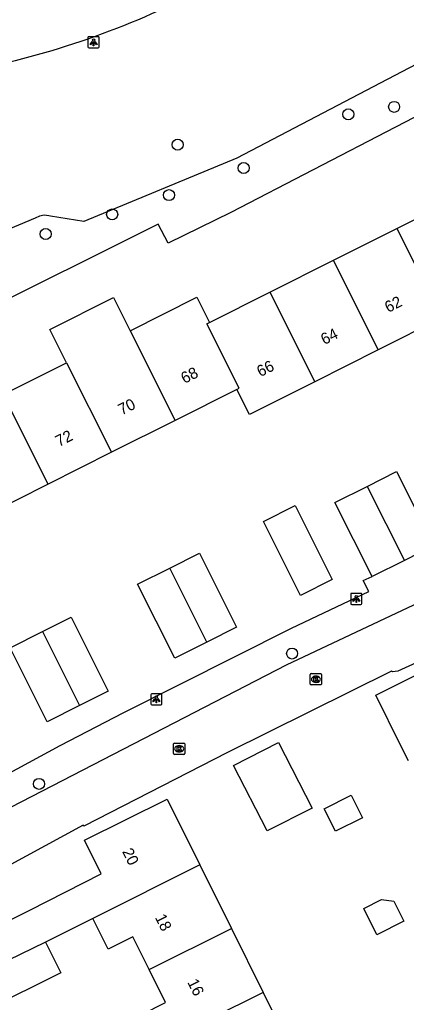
# Model space of a CAD drawing. Extents: x 157793 to 159380, y 380882 to 382313.
# Drawn here: x 158756.6 to 158790.9, y 381800.5 to 381887.7 of the extents above; entities that cross this region are included whole.
import ezdxf

# ---------------------------------------------------------------- set-up
doc = ezdxf.new("R2010")
doc.units = 0
for name, color, linetype in [('IMGEO_Boom', 7, 'Continuous'), ('IMGEO_Fietspad_gesloten', 7, 'Continuous'), ('IMGEO_Groenvoorziening', 7, 'Continuous'), ('IMGEO_Kolk', 7, 'Continuous'), ('IMGEO_Lichtpunt', 7, 'Continuous'), ('IMGEO_Pand', 7, 'Continuous'), ('IMGEO_Pand_nummerreeks', 7, 'Continuous'), ('IMGEO_Rijbaan_lokaal_open', 7, 'Continuous'), ('IMGEO_Voetpad_open', 7, 'Continuous')]:
    doc.layers.add(name, color=color, linetype=linetype)

msp = doc.modelspace()

# ---------------------------------------------------------------- linework, layer by layer
at = {"layer": 'IMGEO_Boom'}
for centre in [(158789.821, 381879.948), (158785.756, 381879.286), (158770.602, 381876.587), (158776.453, 381874.517), (158769.834, 381872.114), (158764.783, 381870.4), (158758.879, 381868.656), (158780.76, 381831.425), (158758.29, 381819.855)]:
    msp.add_circle(centre, 0.489, dxfattribs=at)
at = {"layer": 'IMGEO_Fietspad_gesloten'}
msp.add_arc((158738.742, 381954.774), 72.822, 283.32765, 300.32559, dxfattribs=at)
at = {"layer": 'IMGEO_Groenvoorziening'}
for points in [[(158821.021, 381881.899), (158820.877, 381882.189), (158815.423, 381893.026), (158802.463, 381886.428), (158803.167, 381884.991), (158797.25, 381881.926), (158775.323, 381870.568), (158769.77, 381867.86), (158768.868, 381869.526), (158752.303, 381861.293), (158747.737, 381859.287)], [(158799.036, 381888.569), (158798.138, 381887.638), (158797.158, 381886.794), (158796.104, 381886.045), (158794.985, 381885.397), (158775.851, 381875.381), (158762.281, 381869.764), (158759.297, 381870.238), (158759.173, 381870.277), (158758.751, 381870.327), (158758.331, 381870.259), (158757.947, 381870.076), (158754.04, 381868.433)]]:
    msp.add_lwpolyline(points, dxfattribs=at)
at = {"layer": 'IMGEO_Kolk'}
for p, q in [((158782.376, 381828.713), (158782.376, 381829.565)), ((158782.451, 381829.639), (158783.303, 381829.639)), ((158782.864, 381829.419), (158782.889, 381829.419)), ((158783.377, 381829.565), (158783.377, 381828.713)), ((158783.303, 381828.639), (158782.451, 381828.639)), ((158782.887, 381828.859), (158782.862, 381828.859)), ((158770.23, 381822.545), (158770.23, 381823.397)), ((158770.305, 381823.471), (158771.157, 381823.471)), ((158770.718, 381823.251), (158770.743, 381823.251)), ((158771.231, 381823.397), (158771.231, 381822.545)), ((158771.157, 381822.471), (158770.305, 381822.471)), ((158770.741, 381822.691), (158770.716, 381822.691))]:
    msp.add_line(p, q, dxfattribs=at)
for points in [[(158782.376, 381828.713), (158782.376, 381829.565)], [(158782.451, 381829.639), (158783.303, 381829.639)], [(158782.697, 381829.339), (158782.82, 381829.339), (158782.82, 381829.188), (158782.95, 381829.339), (158783.114, 381829.339), (158782.968, 381829.188), (158783.121, 381828.939), (158782.969, 381828.939), (158782.884, 381829.103), (158782.82, 381829.036), (158782.82, 381828.939), (158782.697, 381828.939), (158782.697, 381829.339)], [(158783.377, 381829.565), (158783.377, 381828.713)], [(158783.303, 381828.639), (158782.451, 381828.639)], [(158770.23, 381822.545), (158770.23, 381823.397)], [(158770.305, 381823.471), (158771.157, 381823.471)], [(158770.551, 381823.171), (158770.674, 381823.171), (158770.674, 381823.02), (158770.804, 381823.171), (158770.968, 381823.171), (158770.822, 381823.02), (158770.975, 381822.771), (158770.823, 381822.771), (158770.738, 381822.935), (158770.674, 381822.868), (158770.674, 381822.771), (158770.551, 381822.771), (158770.551, 381823.171)], [(158771.231, 381823.397), (158771.231, 381822.545)], [(158771.157, 381822.471), (158770.305, 381822.471)]]:
    msp.add_lwpolyline(points, dxfattribs=at)
for centre, start, end in [((158782.453, 381829.563), 91.55205, 178.44795), ((158782.453, 381829.563), 91.55205, 178.44795), ((158783.301, 381829.563), 1.55205, 88.44795), ((158783.301, 381829.563), 1.55205, 88.44795), ((158782.453, 381828.715), 181.55205, 268.44795), ((158782.453, 381828.715), 181.55205, 268.44795), ((158783.301, 381828.715), 271.55205, 358.44795), ((158783.301, 381828.715), 271.55205, 358.44795), ((158770.307, 381823.395), 91.55205, 178.44795), ((158770.307, 381823.395), 91.55205, 178.44795), ((158771.155, 381823.395), 1.55205, 88.44795), ((158771.155, 381823.395), 1.55205, 88.44795), ((158770.307, 381822.547), 181.55205, 268.44795), ((158770.307, 381822.547), 181.55205, 268.44795), ((158771.155, 381822.547), 271.55205, 358.44795), ((158771.155, 381822.547), 271.55205, 358.44795)]:
    msp.add_arc(centre, 0.0765, start, end, dxfattribs=at)
for centre, major_axis, ratio, start_param, end_param in [((158782.863, 381829.139), (-0.387, 0.002), 0.722429, 4.712389, 7.853982), ((158782.888, 381829.139), (-0.39, 0.002), 0.717154, 1.570796, 4.712389), ((158770.717, 381822.971), (-0.387, 0.002), 0.722429, 4.712389, 7.853982), ((158770.742, 381822.971), (-0.39, 0.002), 0.717154, 1.570796, 4.712389)]:
    msp.add_ellipse(centre, major_axis=major_axis, ratio=ratio, start_param=start_param, end_param=end_param, dxfattribs=at)
at = {"layer": 'IMGEO_Lichtpunt'}
for p, q in [((158762.634, 381886.081), (158762.634, 381885.274)), ((158762.634, 381886.081), (158762.634, 381885.274)), ((158763.536, 381886.176), (158762.728, 381886.176)), ((158763.536, 381886.176), (158762.728, 381886.176)), ((158763.63, 381885.274), (158763.63, 381886.081)), ((158763.63, 381885.274), (158763.63, 381886.081)), ((158762.728, 381885.18), (158763.536, 381885.18)), ((158762.728, 381885.18), (158763.536, 381885.18)), ((158785.961, 381836.671), (158785.961, 381835.864)), ((158785.961, 381836.671), (158785.961, 381835.864)), ((158786.863, 381836.766), (158786.055, 381836.766)), ((158786.863, 381836.766), (158786.055, 381836.766)), ((158786.957, 381835.864), (158786.957, 381836.671)), ((158786.957, 381835.864), (158786.957, 381836.671)), ((158786.055, 381835.77), (158786.863, 381835.77)), ((158786.055, 381835.77), (158786.863, 381835.77)), ((158768.21, 381827.761), (158768.21, 381826.954)), ((158768.21, 381827.761), (158768.21, 381826.954)), ((158769.112, 381827.856), (158768.304, 381827.856)), ((158769.112, 381827.856), (158768.304, 381827.856)), ((158769.206, 381826.954), (158769.206, 381827.761)), ((158769.206, 381826.954), (158769.206, 381827.761)), ((158768.304, 381826.86), (158769.112, 381826.86)), ((158768.304, 381826.86), (158769.112, 381826.86))]:
    msp.add_line(p, q, dxfattribs=at)
for points in [[(158763.008, 381885.745), (158763.047, 381885.717), (158762.859, 381885.455), (158762.821, 381885.482), (158763.008, 381885.745)], [(158763.11, 381885.697), (158763.157, 381885.697), (158763.157, 381885.375), (158763.11, 381885.375), (158763.11, 381885.697)], [(158763.22, 381885.717), (158763.258, 381885.744), (158763.445, 381885.482), (158763.406, 381885.454), (158763.22, 381885.717)], [(158786.335, 381836.335), (158786.374, 381836.307), (158786.186, 381836.045), (158786.148, 381836.072), (158786.335, 381836.335)], [(158786.437, 381836.287), (158786.484, 381836.287), (158786.484, 381835.965), (158786.437, 381835.965), (158786.437, 381836.287)], [(158786.547, 381836.307), (158786.585, 381836.334), (158786.772, 381836.072), (158786.733, 381836.044), (158786.547, 381836.307)], [(158768.584, 381827.425), (158768.623, 381827.397), (158768.435, 381827.135), (158768.397, 381827.162), (158768.584, 381827.425)], [(158768.686, 381827.377), (158768.733, 381827.377), (158768.733, 381827.055), (158768.686, 381827.055), (158768.686, 381827.377)], [(158768.796, 381827.397), (158768.834, 381827.424), (158769.021, 381827.162), (158768.982, 381827.134), (158768.796, 381827.397)]]:
    msp.add_lwpolyline(points, dxfattribs=at)
for centre in [(158763.133, 381885.879), (158786.46, 381836.469), (158768.709, 381827.559)]:
    msp.add_circle(centre, 0.0994, dxfattribs=at)
for centre, start, end in [((158762.728, 381886.081), 90, 180), ((158762.728, 381886.081), 90, 180), ((158763.536, 381886.081), 0, 90), ((158763.536, 381886.081), 0, 90), ((158762.728, 381885.274), 180, 270), ((158762.728, 381885.274), 180, 270), ((158763.536, 381885.274), 270, 0), ((158763.536, 381885.274), 270, 360), ((158786.055, 381836.671), 90, 180), ((158786.055, 381836.671), 90, 180), ((158786.863, 381836.671), 0, 90), ((158786.863, 381836.671), 0, 90), ((158786.055, 381835.864), 180, 270), ((158786.055, 381835.864), 180, 270), ((158786.863, 381835.864), 270, 0), ((158786.863, 381835.864), 270, 360), ((158768.304, 381827.761), 90, 180), ((158768.304, 381827.761), 90, 180), ((158769.112, 381827.761), 0, 90), ((158769.112, 381827.761), 0, 90), ((158768.304, 381826.954), 180, 270), ((158768.304, 381826.954), 180, 270), ((158769.112, 381826.954), 270, 0), ((158769.112, 381826.954), 270, 360)]:
    msp.add_arc(centre, 0.0946, start, end, dxfattribs=at)
at = {"layer": 'IMGEO_Pand'}
for points in [[(158790.061, 381869.156), (158795.7, 381871.987)], [(158784.422, 381866.325), (158790.061, 381869.156)], [(158790.061, 381869.156), (158794.047, 381861.217)], [(158778.782, 381863.494), (158784.422, 381866.325)], [(158788.407, 381858.386), (158784.422, 381866.325)], [(158760.74, 381857.24), (158759.259, 381860.189), (158764.898, 381863.02), (158766.379, 381860.071)], [(158766.379, 381860.071), (158772.298, 381863.042), (158773.422, 381860.803)], [(158773.422, 381860.803), (158778.782, 381863.494)], [(158778.782, 381863.494), (158782.767, 381855.554)], [(158775.851, 381854.867), (158776.072, 381854.978), (158773.193, 381860.688), (158773.422, 381860.803)], [(158794.047, 381861.217), (158788.407, 381858.386)], [(158766.379, 381860.071), (158770.372, 381852.117)], [(158788.407, 381858.386), (158782.767, 381855.554)], [(158755.101, 381854.409), (158760.74, 381857.24)], [(158760.74, 381857.24), (158764.733, 381849.286)], [(158782.767, 381855.554), (158776.968, 381852.643), (158775.851, 381854.867)], [(158759.094, 381846.455), (158755.101, 381854.409)], [(158775.851, 381854.867), (158770.372, 381852.117)], [(158770.372, 381852.117), (158764.733, 381849.286)], [(158764.733, 381849.286), (158759.094, 381846.455)], [(158787.431, 381846.262), (158790.035, 381847.569), (158793.331, 381841.003)], [(158759.094, 381846.455), (158753.455, 381843.623)], [(158787.863, 381838.257), (158784.567, 381844.824), (158787.431, 381846.262)], [(158787.431, 381846.262), (158790.726, 381839.695)], [(158781.034, 381844.555), (158784.325, 381837.999), (158781.505, 381836.583), (158778.213, 381843.139), (158781.034, 381844.555)], [(158769.894, 381839.005), (158772.53, 381840.328), (158775.83, 381833.755), (158773.194, 381832.432)], [(158793.331, 381841.003), (158790.726, 381839.695)], [(158790.726, 381839.695), (158787.863, 381838.257)], [(158773.194, 381832.432), (158770.346, 381831.002), (158767.046, 381837.575), (158769.894, 381839.005)], [(158773.194, 381832.432), (158769.894, 381839.005)], [(158758.596, 381833.382), (158761.131, 381834.655), (158764.428, 381828.089), (158761.891, 381826.816)], [(158761.891, 381826.816), (158759.018, 381825.373), (158755.722, 381831.939), (158758.596, 381833.382)], [(158758.596, 381833.382), (158761.891, 381826.816)], [(158791.084, 381821.906), (158790.418, 381823.242), (158788.188, 381827.716), (158795.448, 381831.335), (158797.002, 381828.217), (158805.581, 381832.493), (158806.924, 381829.799)], [(158778.537, 381815.682), (158775.569, 381821.479), (158779.548, 381823.516), (158782.531, 381817.689), (158778.537, 381815.682)], [(158752.213, 381802.594), (158750.847, 381805.351), (158757.468, 381808.631), (158763.804, 381811.87), (158762.319, 381814.865), (158769.672, 381818.509), (158772.561, 381812.679)], [(158783.614, 381817.652), (158786.008, 381818.845), (158787.006, 381816.841), (158784.613, 381815.648), (158783.614, 381817.652)], [(158772.561, 381812.679), (158763.072, 381807.911)], [(158772.561, 381812.679), (158775.373, 381807.004)], [(158787.126, 381808.799), (158788.703, 381809.584), (158789.787, 381809.451), (158790.682, 381807.656), (158788.29, 381806.464), (158787.126, 381808.799)], [(158763.072, 381807.911), (158758.868, 381805.807)], [(158768.059, 381803.379), (158766.627, 381806.269), (158764.426, 381805.178), (158763.072, 381807.911)], [(158768.059, 381803.379), (158775.373, 381807.004)], [(158775.373, 381807.004), (158778.185, 381801.328)], [(158758.868, 381805.807), (158760.222, 381803.074), (158753.601, 381799.793), (158752.213, 381802.594)], [(158758.868, 381805.807), (158752.213, 381802.594)], [(158768.718, 381796.636), (158767.365, 381799.368), (158769.518, 381800.435), (158768.059, 381803.379)], [(158778.185, 381801.328), (158768.718, 381796.636)], [(158778.185, 381801.328), (158780.832, 381795.987)]]:
    msp.add_lwpolyline(points, dxfattribs=at)
at = {"layer": 'IMGEO_Rijbaan_lokaal_open'}
for points in [[(158744.062, 381811.761), (158780.269, 381830.421), (158808.022, 381843.51)], [(158805.868, 381836.963), (158798.73, 381833.759), (158798.704, 381833.813), (158797.564, 381833.284), (158797.577, 381833.222), (158790.139, 381829.863), (158789.687, 381829.806), (158789.586, 381829.862), (158775.02, 381822.64), (158762.281, 381816.109), (158762.22, 381816.195), (158746.664, 381807.759), (158746.574, 381807.71)]]:
    msp.add_lwpolyline(points, dxfattribs=at)
at = {"layer": 'IMGEO_Voetpad_open'}
msp.add_lwpolyline([(158746.158, 381815.604), (158749.01, 381817.219), (158760.166, 381823.27), (158765.81, 381826.191), (158780.711, 381833.684), (158787.561, 381836.928), (158787.057, 381837.917), (158787.863, 381838.257)], dxfattribs=at)

# ---------------------------------------------------------------- texts
at = {"layer": 'IMGEO_Pand_nummerreeks'}
for s, rotation, p in [('62', 26.65779, (158789.294, 381861.651)), ('64', 26.65779, (158783.618, 381858.8)), ('66', 26.65779, (158777.939, 381855.949)), ('68', 26.65796, (158771.2, 381855.351)), ('70', 26.65796, (158765.629, 381852.555)), ('72', 26.65796, (158760.052, 381849.755)), ('20', 296.54216, (158765.644, 381813.848)), ('18', 296.54216, (158768.561, 381808.007)), ('16', 296.54216, (158771.437, 381802.251))]:
    msp.add_text(s, height=1, rotation=rotation, dxfattribs=at).set_placement(p)

doc.saveas('drawing.dxf')
